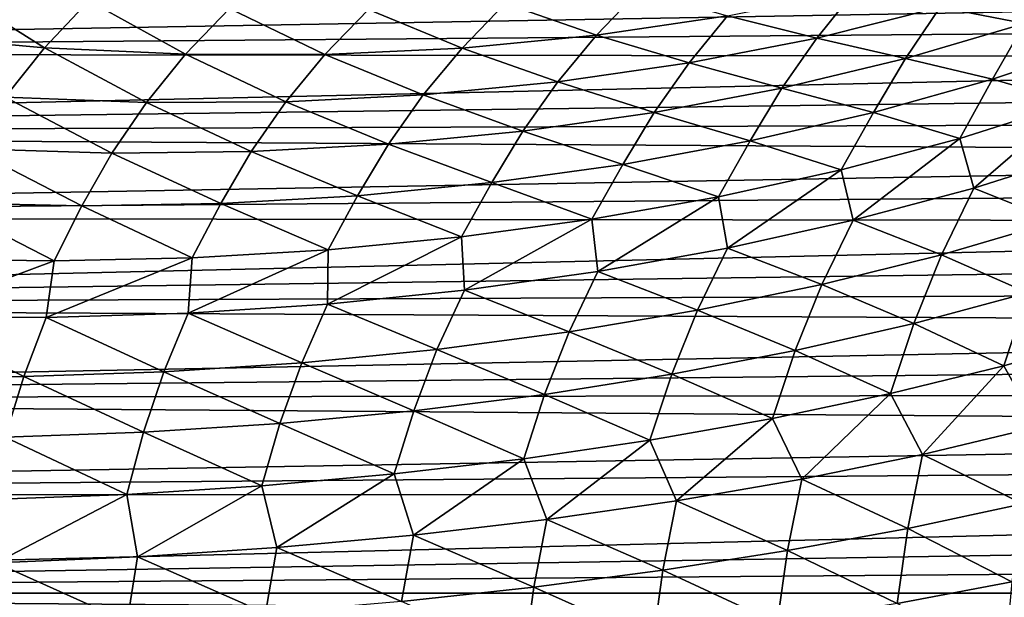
# Model space of a CAD drawing. Header units: metres. Extents: x -46 to 104, y -30 to 30.
# Tile 584 of 656: x 67.32 to 69.83, y 1.37 to 2.85. Entities that reach past the tile are written whole.
import ezdxf

# ---------------------------------------------------------------- set-up
doc = ezdxf.new("R2010")
doc.units = ezdxf.units.M
doc.layers.add('solid_26_000_502_XXX', color=7, linetype='CONTINUOUS')

msp = doc.modelspace()

# ---------------------------------------------------------------- linework, layer by layer
at = {"layer": 'solid_26_000_502_XXX'}
for points in [[(69.884056, 2.841686, 293.724487), (69.668907, 2.883183, 293.98114), (69.972656, 2.976599, 293.786987)], [(72.204361, 2.912926, 300.741333), (63.859383, 2.956202, 300.694611), (63.859383, 2.765429, 300.890045)], [(67.378204, 2.779622, 295.054871), (67.01458, 2.812915, 295.138672), (67.129066, 2.936782, 295.265411)], [(67.378204, 2.779622, 295.054871), (67.129066, 2.936782, 295.265411), (67.491753, 2.899667, 295.170868)], [(68.789787, 2.811847, 294.56366), (68.556496, 2.892998, 294.797089), (68.899078, 2.925697, 294.644043)], [(69.125198, 2.861099, 294.404205), (68.789787, 2.811847, 294.56366), (68.899078, 2.925697, 294.644043)], [(69.353226, 2.804456, 294.162292), (69.125198, 2.861099, 294.404205), (69.451012, 2.926546, 294.231262)], [(69.668907, 2.883183, 293.98114), (69.353226, 2.804456, 294.162292), (69.451012, 2.926546, 294.231262)], [(72.334938, 2.835369, 300.821472), (72.204361, 2.912926, 300.741333), (63.859383, 2.765429, 300.890045)], [(67.738899, 2.762836, 294.955048), (67.378204, 2.779622, 295.054871), (67.491753, 2.899667, 295.170868)], [(67.738899, 2.762836, 294.955048), (67.491753, 2.899667, 295.170868), (67.851479, 2.879958, 295.061035)], [(68.095306, 2.762621, 294.8396), (67.738899, 2.762836, 294.955048), (67.851479, 2.879958, 295.061035)], [(68.095306, 2.762621, 294.8396), (67.851479, 2.879958, 295.061035), (68.206848, 2.877733, 294.936249)], [(68.446045, 2.77898, 294.708954), (68.095306, 2.762621, 294.8396), (68.206848, 2.877733, 294.936249)], [(68.446045, 2.77898, 294.708954), (68.206848, 2.877733, 294.936249), (68.556496, 2.892998, 294.797089)], [(68.789787, 2.811847, 294.56366), (68.446045, 2.77898, 294.708954), (68.556496, 2.892998, 294.797089)], [(69.579994, 2.752061, 293.915253), (69.353226, 2.804456, 294.162292), (69.668907, 2.883183, 293.98114)], [(69.884056, 2.841686, 293.724487), (69.579994, 2.752061, 293.915253), (69.668907, 2.883183, 293.98114)], [(69.026794, 2.740717, 294.329834), (68.789787, 2.811847, 294.56366), (69.125198, 2.861099, 294.404205)], [(69.353226, 2.804456, 294.162292), (69.026794, 2.740717, 294.329834), (69.125198, 2.861099, 294.404205)], [(72.464752, 2.755848, 300.8992), (72.334938, 2.835369, 300.821472), (63.859383, 2.765429, 300.890045)], [(69.884056, 2.841686, 293.724487), (69.802376, 2.699672, 293.661041), (69.579994, 2.752061, 293.915253)], [(69.884056, 2.841686, 293.724487), (70.093544, 2.797642, 293.459686), (69.802376, 2.699672, 293.661041)], [(67.278091, 2.653274, 294.942291), (67.01458, 2.812915, 295.138672), (67.378204, 2.779622, 295.054871)], [(68.690872, 2.692208, 294.483063), (68.446045, 2.77898, 294.708954), (68.789787, 2.811847, 294.56366)], [(69.026794, 2.740717, 294.329834), (68.690872, 2.692208, 294.483063), (68.789787, 2.811847, 294.56366)], [(69.264145, 2.676148, 294.092316), (69.026794, 2.740717, 294.329834), (69.353226, 2.804456, 294.162292)], [(69.579994, 2.752061, 293.915253), (69.264145, 2.676148, 294.092316), (69.353226, 2.804456, 294.162292)], [(70.009064, 2.639854, 293.404907), (69.802376, 2.699672, 293.661041), (70.093544, 2.797642, 293.459686)], [(67.638985, 2.639609, 294.851471), (67.278091, 2.653274, 294.942291), (67.378204, 2.779622, 295.054871)], [(67.638985, 2.639609, 294.851471), (67.378204, 2.779622, 295.054871), (67.738899, 2.762836, 294.955048)], [(68.346718, 2.659113, 294.621399), (68.095306, 2.762621, 294.8396), (68.446045, 2.77898, 294.708954)], [(68.690872, 2.692208, 294.483063), (68.346718, 2.659113, 294.621399), (68.446045, 2.77898, 294.708954)], [(72.464752, 2.755848, 300.8992), (63.859383, 2.765429, 300.890045), (63.859383, 2.561637, 301.072144)], [(72.593758, 2.674453, 300.974426), (72.464752, 2.755848, 300.8992), (63.859383, 2.561637, 301.072144)], [(67.995644, 2.641558, 294.744354), (67.638985, 2.639609, 294.851471), (67.738899, 2.762836, 294.955048)], [(67.995644, 2.641558, 294.744354), (67.738899, 2.762836, 294.955048), (68.095306, 2.762621, 294.8396)], [(68.346718, 2.659113, 294.621399), (67.995644, 2.641558, 294.744354), (68.095306, 2.762621, 294.8396)], [(69.579994, 2.752061, 293.915253), (69.498474, 2.614098, 293.848785), (69.264145, 2.676148, 294.092316)], [(69.579994, 2.752061, 293.915253), (69.802376, 2.699672, 293.661041), (69.498474, 2.614098, 293.848785)], [(68.937698, 2.614234, 294.255005), (68.690872, 2.692208, 294.483063), (69.026794, 2.740717, 294.329834)], [(69.264145, 2.676148, 294.092316), (68.937698, 2.614234, 294.255005), (69.026794, 2.740717, 294.329834)], [(69.718681, 2.547828, 293.603088), (69.498474, 2.614098, 293.848785), (69.802376, 2.699672, 293.661041)], [(70.009064, 2.639854, 293.404907), (69.718681, 2.547828, 293.603088), (69.802376, 2.699672, 293.661041)], [(72.722046, 2.591242, 301.047211), (72.593758, 2.674453, 300.974426), (63.859383, 2.561637, 301.072144)], [(68.601875, 2.566551, 294.402771), (68.346718, 2.659113, 294.621399), (68.690872, 2.692208, 294.483063)], [(68.937698, 2.614234, 294.255005), (68.601875, 2.566551, 294.402771), (68.690872, 2.692208, 294.483063)], [(69.264145, 2.676148, 294.092316), (69.182976, 2.541239, 294.022186), (68.937698, 2.614234, 294.255005)], [(69.264145, 2.676148, 294.092316), (69.498474, 2.614098, 293.848785), (69.182976, 2.541239, 294.022186)], [(67.550957, 2.51041, 294.750916), (67.190552, 2.520899, 294.833801), (67.278091, 2.653274, 294.942291)], [(67.550957, 2.51041, 294.750916), (67.278091, 2.653274, 294.942291), (67.638985, 2.639609, 294.851471)], [(68.25795, 2.533278, 294.534973), (67.995644, 2.641558, 294.744354), (68.346718, 2.659113, 294.621399)], [(68.601875, 2.566551, 294.402771), (68.25795, 2.533278, 294.534973), (68.346718, 2.659113, 294.621399)], [(67.907204, 2.514541, 294.651154), (67.550957, 2.51041, 294.750916), (67.638985, 2.639609, 294.851471)], [(67.907204, 2.514541, 294.651154), (67.638985, 2.639609, 294.851471), (67.995644, 2.641558, 294.744354)], [(68.25795, 2.533278, 294.534973), (67.907204, 2.514541, 294.651154), (67.995644, 2.641558, 294.744354)], [(69.754372, 2.420886, 293.47229), (69.718681, 2.547828, 293.603088), (70.009064, 2.639854, 293.404907)], [(70.049416, 2.514318, 293.263641), (69.754372, 2.420886, 293.47229), (70.009064, 2.639854, 293.404907)], [(68.937698, 2.614234, 294.255005), (68.857056, 2.481364, 294.180664), (68.601875, 2.566551, 294.402771)], [(68.937698, 2.614234, 294.255005), (69.182976, 2.541239, 294.022186), (68.857056, 2.481364, 294.180664)], [(69.415909, 2.467151, 293.787201), (69.182976, 2.541239, 294.022186), (69.498474, 2.614098, 293.848785)], [(69.718681, 2.547828, 293.603088), (69.415909, 2.467151, 293.787201), (69.498474, 2.614098, 293.848785)], [(72.848557, 2.506685, 301.117126), (72.722046, 2.591242, 301.047211), (63.859383, 2.561637, 301.072144)], [(72.848557, 2.506685, 301.117126), (63.859383, 2.561637, 301.072144), (63.859383, 2.346132, 301.239716)], [(68.601875, 2.566551, 294.402771), (68.521912, 2.434697, 294.323578), (68.25795, 2.533278, 294.534973)], [(68.601875, 2.566551, 294.402771), (68.857056, 2.481364, 294.180664), (68.521912, 2.434697, 294.323578)], [(69.445908, 2.338454, 293.665588), (69.415909, 2.467151, 293.787201), (69.718681, 2.547828, 293.603088)], [(69.754372, 2.420886, 293.47229), (69.445908, 2.338454, 293.665588), (69.718681, 2.547828, 293.603088)], [(67.190552, 2.520899, 294.833801), (67.473778, 2.375421, 294.653992), (67.114494, 2.382816, 294.730011)], [(67.550957, 2.51041, 294.750916), (67.473778, 2.375421, 294.653992), (67.190552, 2.520899, 294.833801)], [(68.25795, 2.533278, 294.534973), (68.178802, 2.401409, 294.450409), (67.907204, 2.514541, 294.651154)], [(68.25795, 2.533278, 294.534973), (68.521912, 2.434697, 294.323578), (68.178802, 2.401409, 294.450409)], [(69.101845, 2.398117, 293.956543), (68.857056, 2.481364, 294.180664), (69.182976, 2.541239, 294.022186)], [(69.415909, 2.467151, 293.787201), (69.101845, 2.398117, 293.956543), (69.182976, 2.541239, 294.022186)], [(72.973061, 2.420965, 301.184174), (72.848557, 2.506685, 301.117126), (63.859383, 2.346132, 301.239716)], [(67.550957, 2.51041, 294.750916), (67.828987, 2.381626, 294.560669), (67.473778, 2.375421, 294.653992)], [(67.907204, 2.514541, 294.651154), (67.828987, 2.381626, 294.560669), (67.550957, 2.51041, 294.750916)], [(67.907204, 2.514541, 294.651154), (68.178802, 2.401409, 294.450409), (67.828987, 2.381626, 294.560669)], [(69.965225, 2.335845, 293.220306), (69.754372, 2.420886, 293.47229), (70.049416, 2.514318, 293.263641)], [(68.777641, 2.340978, 294.110474), (68.521912, 2.434697, 294.323578), (68.857056, 2.481364, 294.180664)], [(69.101845, 2.398117, 293.956543), (68.777641, 2.340978, 294.110474), (68.857056, 2.481364, 294.180664)], [(69.125214, 2.267338, 293.842804), (69.101845, 2.398117, 293.956543), (69.415909, 2.467151, 293.787201)], [(69.445908, 2.338454, 293.665588), (69.125214, 2.267338, 293.842804), (69.415909, 2.467151, 293.787201)], [(73.095802, 2.334101, 301.248383), (72.973061, 2.420965, 301.184174), (63.859383, 2.346132, 301.239716)], [(68.444466, 2.295941, 294.248444), (68.178802, 2.401409, 294.450409), (68.521912, 2.434697, 294.323578)], [(68.777641, 2.340978, 294.110474), (68.444466, 2.295941, 294.248444), (68.521912, 2.434697, 294.323578)], [(69.671989, 2.250085, 293.424835), (69.445908, 2.338454, 293.665588), (69.754372, 2.420886, 293.47229)], [(69.965225, 2.335845, 293.220306), (69.671989, 2.250085, 293.424835), (69.754372, 2.420886, 293.47229)], [(68.103539, 2.263171, 294.369995), (67.828987, 2.381626, 294.560669), (68.178802, 2.401409, 294.450409)], [(68.444466, 2.295941, 294.248444), (68.103539, 2.263171, 294.369995), (68.178802, 2.401409, 294.450409)], [(68.793518, 2.207813, 294.003235), (68.777641, 2.340978, 294.110474), (69.101845, 2.398117, 293.956543)], [(69.125214, 2.267338, 293.842804), (68.793518, 2.207813, 294.003235), (69.101845, 2.398117, 293.956543)], [(67.403435, 2.234865, 294.561981), (67.046806, 2.239432, 294.631744), (67.114494, 2.382816, 294.730011)], [(67.403435, 2.234865, 294.561981), (67.114494, 2.382816, 294.730011), (67.473778, 2.375421, 294.653992)], [(67.756111, 2.242788, 294.474609), (67.403435, 2.234865, 294.561981), (67.473778, 2.375421, 294.653992)], [(67.756111, 2.242788, 294.474609), (67.473778, 2.375421, 294.653992), (67.828987, 2.381626, 294.560669)], [(68.103539, 2.263171, 294.369995), (67.756111, 2.242788, 294.474609), (67.828987, 2.381626, 294.560669)], [(73.095802, 2.334101, 301.248383), (63.859383, 2.346132, 301.239716), (63.859383, 2.119608, 301.392242)], [(73.215782, 2.246616, 301.309479), (73.095802, 2.334101, 301.248383), (63.859383, 2.119608, 301.392242)], [(68.452103, 2.160107, 294.146301), (68.444466, 2.295941, 294.248444), (68.777641, 2.340978, 294.110474)], [(68.793518, 2.207813, 294.003235), (68.452103, 2.160107, 294.146301), (68.777641, 2.340978, 294.110474)], [(69.365868, 2.174177, 293.6138), (69.125214, 2.267338, 293.842804), (69.445908, 2.338454, 293.665588)], [(69.671989, 2.250085, 293.424835), (69.365868, 2.174177, 293.6138), (69.445908, 2.338454, 293.665588)], [(69.892883, 2.15324, 293.174774), (69.671989, 2.250085, 293.424835), (69.965225, 2.335845, 293.220306)], [(68.102272, 2.124405, 294.271423), (68.103539, 2.263171, 294.369995), (68.444466, 2.295941, 294.248444)], [(68.452103, 2.160107, 294.146301), (68.102272, 2.124405, 294.271423), (68.444466, 2.295941, 294.248444)], [(69.048004, 2.108405, 293.786469), (68.793518, 2.207813, 294.003235), (69.125214, 2.267338, 293.842804)], [(69.365868, 2.174177, 293.6138), (69.048004, 2.108405, 293.786469), (69.125214, 2.267338, 293.842804)], [(73.332649, 2.158778, 301.367432), (73.215782, 2.246616, 301.309479), (63.859383, 2.119608, 301.392242)], [(67.38282, 2.089513, 294.466034), (67.403435, 2.234865, 294.561981), (67.756111, 2.242788, 294.474609)], [(67.745392, 2.100843, 294.378143), (67.38282, 2.089513, 294.466034), (67.756111, 2.242788, 294.474609)], [(67.745392, 2.100843, 294.378143), (67.756111, 2.242788, 294.474609), (68.103539, 2.263171, 294.369995)], [(68.102272, 2.124405, 294.271423), (67.745392, 2.100843, 294.378143), (68.103539, 2.263171, 294.369995)], [(69.601379, 2.074842, 293.375977), (69.365868, 2.174177, 293.6138), (69.671989, 2.250085, 293.424835)], [(69.892883, 2.15324, 293.174774), (69.601379, 2.074842, 293.375977), (69.671989, 2.250085, 293.424835)], [(67.015961, 2.090458, 294.53476), (67.046806, 2.239432, 294.631744), (67.403435, 2.234865, 294.561981)], [(67.38282, 2.089513, 294.466034), (67.015961, 2.090458, 294.53476), (67.403435, 2.234865, 294.561981)], [(68.719589, 2.053014, 293.9422), (68.452103, 2.160107, 294.146301), (68.793518, 2.207813, 294.003235)], [(69.048004, 2.108405, 293.786469), (68.719589, 2.053014, 293.9422), (68.793518, 2.207813, 294.003235)], [(69.297447, 2.005217, 293.561432), (69.048004, 2.108405, 293.786469), (69.365868, 2.174177, 293.6138)], [(69.601379, 2.074842, 293.375977), (69.297447, 2.005217, 293.561432), (69.365868, 2.174177, 293.6138)], [(73.446732, 2.070574, 301.422394), (73.332649, 2.158778, 301.367432), (63.859383, 2.119608, 301.392242)], [(68.381859, 2.008214, 294.080414), (68.102272, 2.124405, 294.271423), (68.452103, 2.160107, 294.146301)], [(68.719589, 2.053014, 293.9422), (68.381859, 2.008214, 294.080414), (68.452103, 2.160107, 294.146301)], [(69.831276, 1.966463, 293.128754), (69.601379, 2.074842, 293.375977), (69.892883, 2.15324, 293.174774)], [(70.108101, 2.045197, 292.914978), (69.831276, 1.966463, 293.128754), (69.892883, 2.15324, 293.174774)], [(73.446732, 2.070574, 301.422394), (63.859383, 2.119608, 301.392242), (63.859383, 1.88301, 301.529053)], [(68.036064, 1.974169, 294.200623), (67.745392, 2.100843, 294.378143), (68.102272, 2.124405, 294.271423)], [(68.381859, 2.008214, 294.080414), (68.036064, 1.974169, 294.200623), (68.102272, 2.124405, 294.271423)], [(67.325508, 1.938821, 294.385162), (66.963402, 1.937648, 294.448853), (67.015961, 2.090458, 294.53476)], [(67.325508, 1.938821, 294.385162), (67.015961, 2.090458, 294.53476), (67.38282, 2.089513, 294.466034)], [(67.68351, 1.95101, 294.302307), (67.38282, 2.089513, 294.466034), (67.745392, 2.100843, 294.378143)], [(68.036064, 1.974169, 294.200623), (67.68351, 1.95101, 294.302307), (67.745392, 2.100843, 294.378143)], [(68.982208, 1.944617, 293.730438), (68.719589, 2.053014, 293.9422), (69.048004, 2.108405, 293.786469)], [(69.297447, 2.005217, 293.561432), (68.982208, 1.944617, 293.730438), (69.048004, 2.108405, 293.786469)], [(73.557281, 1.982474, 301.474152), (73.446732, 2.070574, 301.422394), (63.859383, 1.88301, 301.529053)], [(67.68351, 1.95101, 294.302307), (67.325508, 1.938821, 294.385162), (67.38282, 2.089513, 294.466034)], [(69.541405, 1.895222, 293.327332), (69.297447, 2.005217, 293.561432), (69.601379, 2.074842, 293.375977)], [(69.831276, 1.966463, 293.128754), (69.541405, 1.895222, 293.327332), (69.601379, 2.074842, 293.375977)], [(68.656799, 1.893263, 293.882355), (68.381859, 2.008214, 294.080414), (68.719589, 2.053014, 293.9422)], [(68.982208, 1.944617, 293.730438), (68.656799, 1.893263, 293.882355), (68.719589, 2.053014, 293.9422)], [(69.91864, 1.810288, 292.980072), (69.831276, 1.966463, 293.128754), (70.108101, 2.045197, 292.914978)], [(68.322418, 1.851344, 294.016693), (68.036064, 1.974169, 294.200623), (68.381859, 2.008214, 294.080414)], [(68.656799, 1.893263, 293.882355), (68.322418, 1.851344, 294.016693), (68.381859, 2.008214, 294.080414)], [(69.239502, 1.83173, 293.509979), (68.982208, 1.944617, 293.730438), (69.297447, 2.005217, 293.561432)], [(69.541405, 1.895222, 293.327332), (69.239502, 1.83173, 293.509979), (69.297447, 2.005217, 293.561432)], [(73.663948, 1.894782, 301.522766), (73.557281, 1.982474, 301.474152), (63.859383, 1.88301, 301.529053)], [(67.980278, 1.819012, 294.132904), (67.68351, 1.95101, 294.302307), (68.036064, 1.974169, 294.200623)], [(68.322418, 1.851344, 294.016693), (67.980278, 1.819012, 294.132904), (68.036064, 1.974169, 294.200623)], [(69.623383, 1.739862, 293.193176), (69.541405, 1.895222, 293.327332), (69.831276, 1.966463, 293.128754)], [(69.91864, 1.810288, 292.980072), (69.623383, 1.739862, 293.193176), (69.831276, 1.966463, 293.128754)], [(67.277733, 1.783545, 294.309387), (66.963402, 1.937648, 294.448853), (67.325508, 1.938821, 294.385162)], [(67.631622, 1.796385, 294.230591), (67.277733, 1.783545, 294.309387), (67.325508, 1.938821, 294.385162)], [(67.631622, 1.796385, 294.230591), (67.325508, 1.938821, 294.385162), (67.68351, 1.95101, 294.302307)], [(67.980278, 1.819012, 294.132904), (67.631622, 1.796385, 294.230591), (67.68351, 1.95101, 294.302307)], [(68.926659, 1.776212, 293.676056), (68.656799, 1.893263, 293.882355), (68.982208, 1.944617, 293.730438)], [(69.239502, 1.83173, 293.509979), (68.926659, 1.776212, 293.676056), (68.982208, 1.944617, 293.730438)], [(73.767006, 1.807478, 301.568329), (73.663948, 1.894782, 301.522766), (63.859383, 1.88301, 301.529053)], [(68.603981, 1.728867, 293.824951), (68.322418, 1.851344, 294.016693), (68.656799, 1.893263, 293.882355)], [(68.926659, 1.776212, 293.676056), (68.603981, 1.728867, 293.824951), (68.656799, 1.893263, 293.882355)], [(69.314865, 1.676725, 293.389099), (69.239502, 1.83173, 293.509979), (69.541405, 1.895222, 293.327332)], [(69.623383, 1.739862, 293.193176), (69.314865, 1.676725, 293.389099), (69.541405, 1.895222, 293.327332)], [(73.767006, 1.807478, 301.568329), (63.859383, 1.88301, 301.529053), (63.859383, 1.637915, 301.649292)], [(68.272629, 1.689862, 293.956146), (67.980278, 1.819012, 294.132904), (68.322418, 1.851344, 294.016693)], [(68.603981, 1.728867, 293.824951), (68.272629, 1.689862, 293.956146), (68.322418, 1.851344, 294.016693)], [(67.933769, 1.659338, 294.069183), (67.631622, 1.796385, 294.230591), (67.980278, 1.819012, 294.132904)], [(68.272629, 1.689862, 293.956146), (67.933769, 1.659338, 294.069183), (67.980278, 1.819012, 294.132904)], [(68.994255, 1.62112, 293.567047), (68.926659, 1.776212, 293.676056), (69.239502, 1.83173, 293.509979)], [(69.314865, 1.676725, 293.389099), (68.994255, 1.62112, 293.567047), (69.239502, 1.83173, 293.509979)], [(73.866089, 1.7209, 301.610901), (73.767006, 1.807478, 301.568329), (63.859383, 1.637915, 301.649292)], [(67.588623, 1.637402, 294.163666), (67.277733, 1.783545, 294.309387), (67.631622, 1.796385, 294.230591)], [(67.933769, 1.659338, 294.069183), (67.588623, 1.637402, 294.163666), (67.631622, 1.796385, 294.230591)], [(69.880096, 1.613575, 292.934662), (69.623383, 1.739862, 293.193176), (69.91864, 1.810288, 292.980072)], [(67.588623, 1.637402, 294.163666), (67.238411, 1.624134, 294.239227), (67.277733, 1.783545, 294.309387)], [(68.662781, 1.573258, 293.726379), (68.603981, 1.728867, 293.824951), (68.926659, 1.776212, 293.676056)], [(68.994255, 1.62112, 293.567047), (68.662781, 1.573258, 293.726379), (68.926659, 1.776212, 293.676056)], [(69.585884, 1.550624, 293.146667), (69.314865, 1.676725, 293.389099), (69.623383, 1.739862, 293.193176)], [(69.880096, 1.613575, 292.934662), (69.585884, 1.550624, 293.146667), (69.623383, 1.739862, 293.193176)], [(73.960945, 1.635307, 301.650452), (73.866089, 1.7209, 301.610901), (63.859383, 1.637915, 301.649292)], [(68.321709, 1.533322, 293.866486), (68.272629, 1.689862, 293.956146), (68.603981, 1.728867, 293.824951)], [(68.662781, 1.573258, 293.726379), (68.321709, 1.533322, 293.866486), (68.603981, 1.728867, 293.824951)], [(67.972336, 1.501465, 293.986816), (67.933769, 1.659338, 294.069183), (68.272629, 1.689862, 293.956146)], [(68.321709, 1.533322, 293.866486), (67.972336, 1.501465, 293.986816), (68.272629, 1.689862, 293.956146)], [(69.278687, 1.493965, 293.341339), (68.994255, 1.62112, 293.567047), (69.314865, 1.676725, 293.389099)], [(69.585884, 1.550624, 293.146667), (69.278687, 1.493965, 293.341339), (69.314865, 1.676725, 293.389099)], [(73.960945, 1.635307, 301.650452), (63.859383, 1.637915, 301.649292), (63.859383, 1.385119, 301.752533)], [(67.254066, 1.462441, 294.166382), (67.238411, 1.624134, 294.239227), (67.588623, 1.637402, 294.163666)], [(67.616005, 1.477808, 294.086914), (67.254066, 1.462441, 294.166382), (67.588623, 1.637402, 294.163666)], [(67.616005, 1.477808, 294.086914), (67.588623, 1.637402, 294.163666), (67.933769, 1.659338, 294.069183)], [(67.972336, 1.501465, 293.986816), (67.616005, 1.477808, 294.086914), (67.933769, 1.659338, 294.069183)], [(74.051735, 1.550717, 301.687164), (73.960945, 1.635307, 301.650452), (63.859383, 1.385119, 301.752533)], [(68.959656, 1.44381, 293.517944), (68.662781, 1.573258, 293.726379), (68.994255, 1.62112, 293.567047)], [(69.278687, 1.493965, 293.341339), (68.959656, 1.44381, 293.517944), (68.994255, 1.62112, 293.567047)], [(69.851799, 1.414417, 292.891144), (69.585884, 1.550624, 293.146667), (69.880096, 1.613575, 292.934662)], [(68.62999, 1.400347, 293.675751), (68.321709, 1.533322, 293.866486), (68.662781, 1.573258, 293.726379)], [(68.959656, 1.44381, 293.517944), (68.62999, 1.400347, 293.675751), (68.662781, 1.573258, 293.726379)], [(74.13842, 1.467294, 301.721161), (74.051735, 1.550717, 301.687164), (63.859383, 1.385119, 301.752533)], [(69.558411, 1.358802, 293.102692), (69.278687, 1.493965, 293.341339), (69.585884, 1.550624, 293.146667)], [(69.851799, 1.414417, 292.891144), (69.558411, 1.358802, 293.102692), (69.585884, 1.550624, 293.146667)], [(68.290932, 1.36374, 293.81424), (67.972336, 1.501465, 293.986816), (68.321709, 1.533322, 293.866486)], [(68.62999, 1.400347, 293.675751), (68.290932, 1.36374, 293.81424), (68.321709, 1.533322, 293.866486)], [(67.943756, 1.334127, 293.932861), (67.616005, 1.477808, 294.086914), (67.972336, 1.501465, 293.986816)], [(68.290932, 1.36374, 293.81424), (67.943756, 1.334127, 293.932861), (67.972336, 1.501465, 293.986816)], [(69.252235, 1.308507, 293.296722), (68.959656, 1.44381, 293.517944), (69.278687, 1.493965, 293.341339)], [(69.558411, 1.358802, 293.102692), (69.252235, 1.308507, 293.296722), (69.278687, 1.493965, 293.341339)], [(74.220955, 1.385199, 301.752502), (74.13842, 1.467294, 301.721161), (63.859383, 1.385119, 301.752533)], [(67.589775, 1.311619, 294.031189), (67.230301, 1.296301, 294.108795), (67.254066, 1.462441, 294.166382)], [(67.589775, 1.311619, 294.031189), (67.254066, 1.462441, 294.166382), (67.616005, 1.477808, 294.086914)], [(67.943756, 1.334127, 293.932861), (67.589775, 1.311619, 294.031189), (67.616005, 1.477808, 294.086914)], [(68.934433, 1.263721, 293.472534), (68.62999, 1.400347, 293.675751), (68.959656, 1.44381, 293.517944)], [(69.252235, 1.308507, 293.296722), (68.934433, 1.263721, 293.472534), (68.959656, 1.44381, 293.517944)], [(69.834335, 1.213824, 292.849579), (69.558411, 1.358802, 293.102692), (69.851799, 1.414417, 292.891144)], [(74.299309, 1.304505, 301.781311), (74.220955, 1.385199, 301.752502), (63.859383, 1.385119, 301.752533)], [(74.299309, 1.304505, 301.781311), (63.859383, 1.385119, 301.752533), (63.859383, 1.125611, 301.838348)], [(68.606163, 1.224609, 293.629456), (68.290932, 1.36374, 293.81424), (68.62999, 1.400347, 293.675751)], [(68.934433, 1.263721, 293.472534), (68.606163, 1.224609, 293.629456), (68.62999, 1.400347, 293.675751)]]:
    msp.add_3dface(points, dxfattribs=at)

doc.saveas('drawing.dxf')
